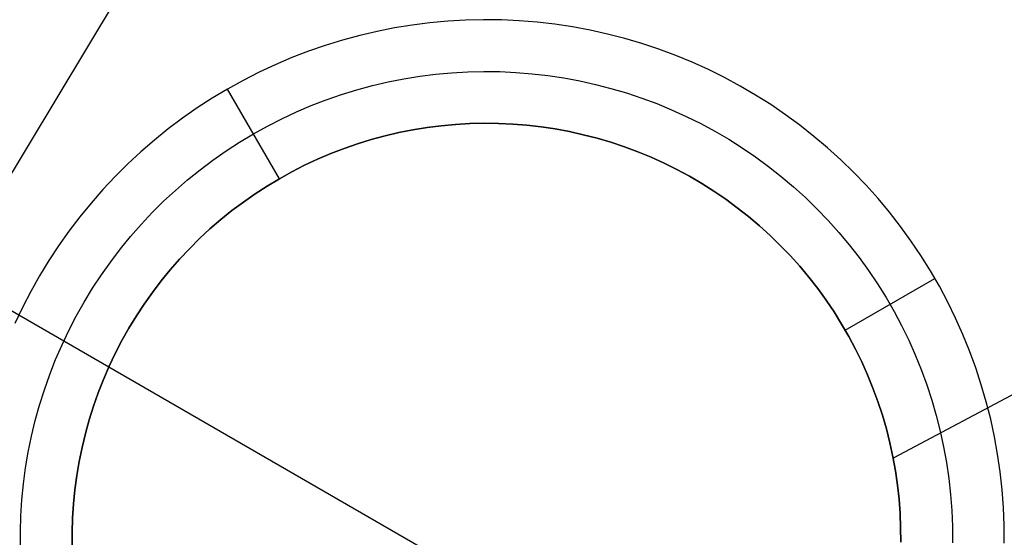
# Model space of a CAD drawing. Header units: millimetres. Extents: x 8926 to 10090, y -5004 to -3986.
# Tile 258 of 272: x 9458.3 to 9463.05, y -4273.4 to -4270.9. Entities that reach past the tile are written whole.
import ezdxf

# ---------------------------------------------------------------- set-up
doc = ezdxf.new("R2010")
doc.units = ezdxf.units.MM
doc.layers.add('1', color=7, linetype='Continuous')
doc.layers.add('BLANCO METALICO', color=7, linetype='Continuous', true_color=0xededed)

msp = doc.modelspace()

# ---------------------------------------------------------------- linework, layer by layer
at = {"layer": '1', "color": 29, "true_color": 0x4d342b}
for p, q in [((9464.6898, -4260.9452, 59.5679), (9447.0345, -4290.3174, 59.5679)), ((9457.9654, -4272.1322, 59.5679), (9465.9293, -4276.7302, 59.5679))]:
    msp.add_line(p, q, dxfattribs=at)
at = {"layer": 'BLANCO METALICO'}
for p, q in [((9460.1115, -4270.9376, 226.5324), (9460.0268, -4270.9544, 226.5324)), ((9460.1967, -4270.9238, 226.5324), (9460.1115, -4270.9376, 226.5324)), ((9460.2823, -4270.9129, 226.5324), (9460.1967, -4270.9238, 226.5324)), ((9460.3682, -4270.9049, 226.5324), (9460.2823, -4270.9129, 226.5324)), ((9460.4544, -4270.9, 226.5324), (9460.3682, -4270.9049, 226.5324)), ((9460.5406, -4270.898, 226.5324), (9460.4544, -4270.9, 226.5324)), ((9460.6269, -4270.899, 226.5324), (9460.5406, -4270.898, 226.5324)), ((9460.7132, -4270.903, 226.5324), (9460.6269, -4270.899, 226.5324)), ((9460.7992, -4270.9099, 226.5324), (9460.7132, -4270.903, 226.5324)), ((9460.8849, -4270.9198, 226.5324), (9460.7992, -4270.9099, 226.5324)), ((9460.9702, -4270.9327, 226.5324), (9460.8849, -4270.9198, 226.5324)), ((9461.0551, -4270.9485, 226.5324), (9460.9702, -4270.9327, 226.5324)), ((9459.9428, -4270.9741, 226.5324), (9459.8595, -4270.9967, 226.5324)), ((9460.0268, -4270.9544, 226.5324), (9459.9428, -4270.9741, 226.5324)), ((9461.1393, -4270.9672, 226.5324), (9461.0551, -4270.9485, 226.5324)), ((9461.2229, -4270.9888, 226.5324), (9461.1393, -4270.9672, 226.5324)), ((9459.777, -4271.0221, 226.5324), (9459.6955, -4271.0504, 226.5324)), ((9459.8595, -4270.9967, 226.5324), (9459.777, -4271.0221, 226.5324)), ((9461.3056, -4271.0133, 226.5324), (9461.2229, -4270.9888, 226.5324)), ((9461.3875, -4271.0406, 226.5324), (9461.3056, -4271.0133, 226.5324)), ((9459.615, -4271.0814, 226.5324), (9459.5356, -4271.1153, 226.5324)), ((9459.6955, -4271.0504, 226.5324), (9459.615, -4271.0814, 226.5324)), ((9461.4684, -4271.0708, 226.5324), (9461.3875, -4271.0406, 226.5324)), ((9461.5482, -4271.1037, 226.5324), (9461.4684, -4271.0708, 226.5324)), ((9459.5356, -4271.1153, 226.5324), (9459.4574, -4271.1518, 226.5324)), ((9461.6268, -4271.1393, 226.5324), (9461.5482, -4271.1037, 226.5324)), ((9459.4574, -4271.1518, 226.5324), (9459.3805, -4271.191, 226.5324)), ((9460.1558, -4271.1837, 226.7824), (9460.2325, -4271.1712, 226.7824)), ((9460.2325, -4271.1712, 226.7824), (9460.3095, -4271.1614, 226.7824)), ((9460.3095, -4271.1614, 226.7824), (9460.3869, -4271.1542, 226.7824)), ((9460.3869, -4271.1542, 226.7824), (9460.4644, -4271.1498, 226.7824)), ((9460.4644, -4271.1498, 226.7824), (9460.5421, -4271.148, 226.7824)), ((9460.5421, -4271.148, 226.7824), (9460.6197, -4271.1489, 226.7824)), ((9460.6197, -4271.1489, 226.7824), (9460.6973, -4271.1525, 226.7824)), ((9460.6973, -4271.1525, 226.7824), (9460.7748, -4271.1587, 226.7824)), ((9460.7748, -4271.1587, 226.7824), (9460.8519, -4271.1676, 226.7824)), ((9460.8519, -4271.1676, 226.7824), (9460.9287, -4271.1792, 226.7824)), ((9461.7041, -4271.1777, 226.5324), (9461.6268, -4271.1393, 226.5324)), ((9459.3805, -4271.191, 226.5324), (9459.305, -4271.2329, 226.5324)), ((9459.929, -4271.2368, 226.7824), (9460.004, -4271.2165, 226.7824)), ((9460.004, -4271.2165, 226.7824), (9460.0796, -4271.1987, 226.7824)), ((9460.0796, -4271.1987, 226.7824), (9460.1558, -4271.1837, 226.7824)), ((9460.9287, -4271.1792, 226.7824), (9461.0051, -4271.1934, 226.7824)), ((9461.0051, -4271.1934, 226.7824), (9461.0809, -4271.2103, 226.7824)), ((9461.0809, -4271.2103, 226.7824), (9461.1561, -4271.2297, 226.7824)), ((9461.78, -4271.2186, 226.5324), (9461.7041, -4271.1777, 226.5324)), ((9461.8545, -4271.2622, 226.5324), (9461.78, -4271.2186, 226.5324)), ((9459.305, -4271.2329, 226.5324), (9459.231, -4271.2773, 226.5324)), ((9459.555, -4271.6659, 227.0324), (9459.305, -4271.2329, 226.5324)), ((9459.7814, -4271.2851, 226.7824), (9459.8548, -4271.2597, 226.7824)), ((9459.8548, -4271.2597, 226.7824), (9459.929, -4271.2368, 226.7824)), ((9461.1561, -4271.2297, 226.7824), (9461.2306, -4271.2518, 226.7824)), ((9461.2306, -4271.2518, 226.7824), (9461.3043, -4271.2764, 226.7824)), ((9461.9275, -4271.3084, 226.5324), (9461.8545, -4271.2622, 226.5324)), ((9459.231, -4271.2773, 226.5324), (9459.1586, -4271.3243, 226.5324)), ((9459.6375, -4271.3435, 226.7824), (9459.709, -4271.3131, 226.7824)), ((9459.709, -4271.3131, 226.7824), (9459.7814, -4271.2851, 226.7824)), ((9461.3043, -4271.2764, 226.7824), (9461.377, -4271.3035, 226.7824)), ((9461.377, -4271.3035, 226.7824), (9461.4488, -4271.3331, 226.7824)), ((9461.9988, -4271.357, 226.5324), (9461.9275, -4271.3084, 226.5324)), ((9459.1586, -4271.3243, 226.5324), (9459.0879, -4271.3737, 226.5324)), ((9459.5671, -4271.3764, 226.7824), (9459.6375, -4271.3435, 226.7824)), ((9461.4488, -4271.3331, 226.7824), (9461.5196, -4271.3652, 226.7824)), ((9461.5196, -4271.3652, 226.7824), (9461.5892, -4271.3997, 226.7824)), ((9462.0684, -4271.408, 226.5324), (9461.9988, -4271.357, 226.5324)), ((9459.0879, -4271.3737, 226.5324), (9459.0189, -4271.4256, 226.5324)), ((9459.43, -4271.4494, 226.7824), (9459.498, -4271.4117, 226.7824)), ((9459.498, -4271.4117, 226.7824), (9459.5671, -4271.3764, 226.7824)), ((9460.3368, -4271.4099, 227.0324), (9460.2683, -4271.4186, 227.0324)), ((9460.2683, -4271.4186, 239.5324), (9460.3368, -4271.4099, 239.5324)), ((9460.3368, -4271.4099, 235.1291), (9460.2683, -4271.4186, 235.1291)), ((9460.4056, -4271.4035, 227.0324), (9460.3368, -4271.4099, 227.0324)), ((9460.3368, -4271.4099, 239.5324), (9460.4056, -4271.4035, 239.5324)), ((9460.4056, -4271.4035, 235.1291), (9460.3368, -4271.4099, 235.1291)), ((9460.4745, -4271.3996, 227.0324), (9460.4056, -4271.4035, 227.0324)), ((9460.4056, -4271.4035, 239.5324), (9460.4745, -4271.3996, 239.5324)), ((9460.4745, -4271.3996, 235.1291), (9460.4056, -4271.4035, 235.1291)), ((9460.5435, -4271.398, 227.0324), (9460.4745, -4271.3996, 227.0324)), ((9460.4745, -4271.3996, 239.5324), (9460.5435, -4271.398, 239.5324)), ((9460.5435, -4271.398, 235.1291), (9460.4745, -4271.3996, 235.1291)), ((9460.6126, -4271.3988, 227.0324), (9460.5435, -4271.398, 227.0324)), ((9460.5435, -4271.398, 239.5324), (9460.6126, -4271.3988, 239.5324)), ((9460.6126, -4271.3988, 235.1291), (9460.5435, -4271.398, 235.1291)), ((9460.6815, -4271.402, 227.0324), (9460.6126, -4271.3988, 227.0324)), ((9460.6126, -4271.3988, 239.5324), (9460.6815, -4271.402, 239.5324)), ((9460.6815, -4271.402, 235.1291), (9460.6126, -4271.3988, 235.1291)), ((9460.7503, -4271.4075, 227.0324), (9460.6815, -4271.402, 227.0324)), ((9460.6815, -4271.402, 239.5324), (9460.7503, -4271.4075, 239.5324)), ((9460.7503, -4271.4075, 235.1291), (9460.6815, -4271.402, 235.1291)), ((9460.8189, -4271.4154, 227.0324), (9460.7503, -4271.4075, 227.0324)), ((9460.7503, -4271.4075, 239.5324), (9460.8189, -4271.4154, 239.5324)), ((9460.8189, -4271.4154, 235.1291), (9460.7503, -4271.4075, 235.1291)), ((9461.5892, -4271.3997, 226.7824), (9461.6575, -4271.4366, 226.7824)), ((9462.1361, -4271.4614, 226.5324), (9462.0684, -4271.408, 226.5324)), ((9459.0189, -4271.4256, 226.5324), (9458.9517, -4271.4798, 226.5324)), ((9459.3634, -4271.4894, 226.7824), (9459.43, -4271.4494, 226.7824)), ((9460.0652, -4271.4589, 227.0324), (9459.9986, -4271.4769, 227.0324)), ((9459.9986, -4271.4769, 239.5324), (9460.0652, -4271.4589, 239.5324)), ((9460.0652, -4271.4589, 235.1291), (9459.9986, -4271.4769, 235.1291)), ((9460.1325, -4271.4431, 227.0324), (9460.0652, -4271.4589, 227.0324)), ((9460.0652, -4271.4589, 239.5324), (9460.1325, -4271.4431, 239.5324)), ((9460.1325, -4271.4431, 235.1291), (9460.0652, -4271.4589, 235.1291)), ((9460.2002, -4271.4297, 227.0324), (9460.1325, -4271.4431, 227.0324)), ((9460.1325, -4271.4431, 239.5324), (9460.2002, -4271.4297, 239.5324)), ((9460.2002, -4271.4297, 235.1291), (9460.1325, -4271.4431, 235.1291)), ((9460.2683, -4271.4186, 227.0324), (9460.2002, -4271.4297, 227.0324)), ((9460.2002, -4271.4297, 239.5324), (9460.2683, -4271.4186, 239.5324)), ((9460.2683, -4271.4186, 235.1291), (9460.2002, -4271.4297, 235.1291)), ((9460.8872, -4271.4257, 227.0324), (9460.8189, -4271.4154, 227.0324)), ((9460.8189, -4271.4154, 239.5324), (9460.8872, -4271.4257, 239.5324)), ((9460.8872, -4271.4257, 235.1291), (9460.8189, -4271.4154, 235.1291)), ((9460.9551, -4271.4384, 227.0324), (9460.8872, -4271.4257, 227.0324)), ((9460.8872, -4271.4257, 239.5324), (9460.9551, -4271.4384, 239.5324)), ((9460.9551, -4271.4384, 235.1291), (9460.8872, -4271.4257, 235.1291)), ((9461.0225, -4271.4533, 227.0324), (9460.9551, -4271.4384, 227.0324)), ((9460.9551, -4271.4384, 239.5324), (9461.0225, -4271.4533, 239.5324)), ((9461.0225, -4271.4533, 235.1291), (9460.9551, -4271.4384, 235.1291)), ((9461.0893, -4271.4706, 227.0324), (9461.0225, -4271.4533, 227.0324)), ((9461.0225, -4271.4533, 239.5324), (9461.0893, -4271.4706, 239.5324)), ((9461.0893, -4271.4706, 235.1291), (9461.0225, -4271.4533, 235.1291)), ((9461.6575, -4271.4366, 226.7824), (9461.7246, -4271.4758, 226.7824)), ((9462.202, -4271.5172, 226.5324), (9462.1361, -4271.4614, 226.5324)), ((9458.9517, -4271.4798, 226.5324), (9458.8865, -4271.5362, 226.5324)), ((9459.2983, -4271.5317, 226.7824), (9459.3634, -4271.4894, 226.7824)), ((9459.9326, -4271.4973, 227.0324), (9459.8674, -4271.5199, 227.0324)), ((9459.8674, -4271.5199, 239.5324), (9459.9326, -4271.4973, 239.5324)), ((9459.9326, -4271.4973, 235.1291), (9459.8674, -4271.5199, 235.1291)), ((9459.9986, -4271.4769, 227.0324), (9459.9326, -4271.4973, 227.0324)), ((9459.9326, -4271.4973, 239.5324), (9459.9986, -4271.4769, 239.5324)), ((9459.9986, -4271.4769, 235.1291), (9459.9326, -4271.4973, 235.1291)), ((9461.1555, -4271.4902, 227.0324), (9461.0893, -4271.4706, 227.0324)), ((9461.0893, -4271.4706, 239.5324), (9461.1555, -4271.4902, 239.5324)), ((9461.1555, -4271.4902, 235.1291), (9461.0893, -4271.4706, 235.1291)), ((9461.221, -4271.5121, 227.0324), (9461.1555, -4271.4902, 227.0324)), ((9461.1555, -4271.4902, 239.5324), (9461.221, -4271.5121, 239.5324)), ((9461.221, -4271.5121, 235.1291), (9461.1555, -4271.4902, 235.1291)), ((9461.7246, -4271.4758, 226.7824), (9461.7902, -4271.5173, 226.7824)), ((9458.8865, -4271.5362, 226.5324), (9458.8232, -4271.5949, 226.5324)), ((9459.2346, -4271.5761, 226.7824), (9459.2983, -4271.5317, 226.7824)), ((9459.803, -4271.5447, 227.0324), (9459.7395, -4271.5718, 227.0324)), ((9459.7395, -4271.5718, 239.5324), (9459.803, -4271.5447, 239.5324)), ((9459.803, -4271.5447, 235.1291), (9459.7395, -4271.5718, 235.1291)), ((9459.8674, -4271.5199, 227.0324), (9459.803, -4271.5447, 227.0324)), ((9459.803, -4271.5447, 239.5324), (9459.8674, -4271.5199, 239.5324)), ((9459.8674, -4271.5199, 235.1291), (9459.803, -4271.5447, 235.1291)), ((9461.2857, -4271.5362, 227.0324), (9461.221, -4271.5121, 227.0324)), ((9461.221, -4271.5121, 239.5324), (9461.2857, -4271.5362, 239.5324)), ((9461.2857, -4271.5362, 235.1291), (9461.221, -4271.5121, 235.1291)), ((9461.3495, -4271.5625, 227.0324), (9461.2857, -4271.5362, 227.0324)), ((9461.2857, -4271.5362, 239.5324), (9461.3495, -4271.5625, 239.5324)), ((9461.3495, -4271.5625, 235.1291), (9461.2857, -4271.5362, 235.1291)), ((9461.7902, -4271.5173, 226.7824), (9461.8544, -4271.5611, 226.7824)), ((9462.266, -4271.5751, 226.5324), (9462.202, -4271.5172, 226.5324)), ((9458.8232, -4271.5949, 226.5324), (9458.762, -4271.6558, 226.5324)), ((9459.1725, -4271.6228, 226.7824), (9459.2346, -4271.5761, 226.7824)), ((9459.6769, -4271.601, 227.0324), (9459.6154, -4271.6324, 227.0324)), ((9459.6154, -4271.6324, 239.5324), (9459.6769, -4271.601, 239.5324)), ((9459.6769, -4271.601, 235.1291), (9459.6154, -4271.6324, 235.1291)), ((9459.7395, -4271.5718, 227.0324), (9459.6769, -4271.601, 227.0324)), ((9459.6769, -4271.601, 239.5324), (9459.7395, -4271.5718, 239.5324)), ((9459.7395, -4271.5718, 235.1291), (9459.6769, -4271.601, 235.1291)), ((9461.4124, -4271.5911, 227.0324), (9461.3495, -4271.5625, 227.0324)), ((9461.3495, -4271.5625, 239.5324), (9461.4124, -4271.5911, 239.5324)), ((9461.4124, -4271.5911, 235.1291), (9461.3495, -4271.5625, 235.1291)), ((9461.4743, -4271.6217, 227.0324), (9461.4124, -4271.5911, 227.0324)), ((9461.4124, -4271.5911, 239.5324), (9461.4743, -4271.6217, 239.5324)), ((9461.4743, -4271.6217, 235.1291), (9461.4124, -4271.5911, 235.1291)), ((9461.8544, -4271.5611, 226.7824), (9461.917, -4271.607, 226.7824)), ((9462.3279, -4271.6353, 226.5324), (9462.266, -4271.5751, 226.5324)), ((9459.1121, -4271.6716, 226.7824), (9459.1725, -4271.6228, 226.7824)), ((9459.6154, -4271.6324, 227.0324), (9459.555, -4271.6659, 227.0324)), ((9459.555, -4271.6659, 239.5324), (9459.6154, -4271.6324, 239.5324)), ((9459.6154, -4271.6324, 235.1291), (9459.555, -4271.6659, 235.1291)), ((9461.535, -4271.6545, 227.0324), (9461.4743, -4271.6217, 227.0324)), ((9461.4743, -4271.6217, 239.5324), (9461.535, -4271.6545, 239.5324)), ((9461.535, -4271.6545, 235.1291), (9461.4743, -4271.6217, 235.1291)), ((9461.917, -4271.607, 226.7824), (9461.978, -4271.6551, 226.7824)), ((9462.3877, -4271.6975, 226.5324), (9462.3279, -4271.6353, 226.5324)), ((9458.762, -4271.6558, 226.5324), (9458.703, -4271.7187, 226.5324)), ((9459.0533, -4271.7224, 226.7824), (9459.1121, -4271.6716, 226.7824)), ((9459.4958, -4271.7015, 227.0324), (9459.555, -4271.6659, 227.0324)), ((9459.555, -4271.6659, 239.5324), (9459.4958, -4271.7015, 239.5324)), ((9459.555, -4271.6659, 235.1291), (9459.4958, -4271.7015, 235.1291)), ((9459.555, -4271.6659, 227.0324), (9459.555, -4271.6659, 239.5324)), ((9461.5946, -4271.6894, 227.0324), (9461.535, -4271.6545, 227.0324)), ((9461.535, -4271.6545, 239.5324), (9461.5946, -4271.6894, 239.5324)), ((9461.5946, -4271.6894, 235.1291), (9461.535, -4271.6545, 235.1291)), ((9461.653, -4271.7263, 227.0324), (9461.5946, -4271.6894, 227.0324)), ((9461.5946, -4271.6894, 239.5324), (9461.653, -4271.7263, 239.5324)), ((9461.653, -4271.7263, 235.1291), (9461.5946, -4271.6894, 235.1291)), ((9461.978, -4271.6551, 226.7824), (9462.0373, -4271.7052, 226.7824)), ((9462.4453, -4271.7618, 226.5324), (9462.3877, -4271.6975, 226.5324)), ((9458.703, -4271.7187, 226.5324), (9458.6461, -4271.7837, 226.5324)), ((9458.9964, -4271.7752, 226.7824), (9459.0533, -4271.7224, 226.7824)), ((9459.3813, -4271.7786, 227.0324), (9459.4379, -4271.739, 227.0324)), ((9459.4379, -4271.739, 239.5324), (9459.3813, -4271.7786, 239.5324)), ((9459.4379, -4271.739, 235.1291), (9459.3813, -4271.7786, 235.1291)), ((9459.4379, -4271.739, 227.0324), (9459.4958, -4271.7015, 227.0324)), ((9459.4958, -4271.7015, 239.5324), (9459.4379, -4271.739, 239.5324)), ((9459.4958, -4271.7015, 235.1291), (9459.4379, -4271.739, 235.1291)), ((9461.71, -4271.7652, 227.0324), (9461.653, -4271.7263, 227.0324)), ((9461.653, -4271.7263, 239.5324), (9461.71, -4271.7652, 239.5324)), ((9461.71, -4271.7652, 235.1291), (9461.653, -4271.7263, 235.1291)), ((9462.0373, -4271.7052, 226.7824), (9462.0949, -4271.7574, 226.7824)), ((9458.6461, -4271.7837, 226.5324), (9458.5915, -4271.8505, 226.5324)), ((9458.9413, -4271.83, 226.7824), (9458.9964, -4271.7752, 226.7824)), ((9459.3261, -4271.82, 227.0324), (9459.3813, -4271.7786, 227.0324)), ((9459.3813, -4271.7786, 239.5324), (9459.3261, -4271.82, 239.5324)), ((9459.3813, -4271.7786, 235.1291), (9459.3261, -4271.82, 235.1291)), ((9461.7657, -4271.806, 227.0324), (9461.71, -4271.7652, 227.0324)), ((9461.71, -4271.7652, 239.5324), (9461.7657, -4271.806, 239.5324)), ((9461.7657, -4271.806, 235.1291), (9461.71, -4271.7652, 235.1291)), ((9462.0949, -4271.7574, 226.7824), (9462.1506, -4271.8115, 226.7824)), ((9462.5006, -4271.828, 226.5324), (9462.4453, -4271.7618, 226.5324)), ((9458.8882, -4271.8866, 226.7824), (9458.9413, -4271.83, 226.7824)), ((9459.2724, -4271.8634, 227.0324), (9459.3261, -4271.82, 227.0324)), ((9459.3261, -4271.82, 239.5324), (9459.2724, -4271.8634, 239.5324)), ((9459.3261, -4271.82, 235.1291), (9459.2724, -4271.8634, 235.1291)), ((9461.8199, -4271.8487, 227.0324), (9461.7657, -4271.806, 227.0324)), ((9461.7657, -4271.806, 239.5324), (9461.8199, -4271.8487, 239.5324)), ((9461.8199, -4271.8487, 235.1291), (9461.7657, -4271.806, 235.1291)), ((9462.1506, -4271.8115, 226.7824), (9462.2044, -4271.8676, 226.7824)), ((9462.5536, -4271.8961, 226.5324), (9462.5006, -4271.828, 226.5324)), ((9458.5915, -4271.8505, 226.5324), (9458.5393, -4271.9192, 226.5324)), ((9458.837, -4271.9451, 226.7824), (9458.8882, -4271.8866, 226.7824)), ((9459.2202, -4271.9086, 227.0324), (9459.2724, -4271.8634, 227.0324)), ((9459.2724, -4271.8634, 239.5324), (9459.2202, -4271.9086, 239.5324)), ((9459.2724, -4271.8634, 235.1291), (9459.2202, -4271.9086, 235.1291)), ((9461.8726, -4271.8933, 227.0324), (9461.8199, -4271.8487, 227.0324)), ((9461.8199, -4271.8487, 239.5324), (9461.8726, -4271.8933, 239.5324)), ((9461.8726, -4271.8933, 235.1291), (9461.8199, -4271.8487, 235.1291)), ((9462.2044, -4271.8676, 226.7824), (9462.2562, -4271.9254, 226.7824)), ((9458.5393, -4271.9192, 226.5324), (9458.4894, -4271.9897, 226.5324)), ((9459.1696, -4271.9555, 227.0324), (9459.2202, -4271.9086, 227.0324)), ((9459.2202, -4271.9086, 239.5324), (9459.1696, -4271.9555, 239.5324)), ((9459.2202, -4271.9086, 235.1291), (9459.1696, -4271.9555, 235.1291)), ((9461.9238, -4271.9397, 227.0324), (9461.8726, -4271.8933, 227.0324)), ((9461.8726, -4271.8933, 239.5324), (9461.9238, -4271.9397, 239.5324)), ((9461.9238, -4271.9397, 235.1291), (9461.8726, -4271.8933, 235.1291)), ((9462.2562, -4271.9254, 226.7824), (9462.306, -4271.985, 226.7824)), ((9462.6043, -4271.966, 226.5324), (9462.5536, -4271.8961, 226.5324)), ((9458.7879, -4272.0052, 226.7824), (9458.837, -4271.9451, 226.7824)), ((9459.1206, -4272.0042, 227.0324), (9459.1696, -4271.9555, 227.0324)), ((9459.1696, -4271.9555, 239.5324), (9459.1206, -4272.0042, 239.5324)), ((9459.1696, -4271.9555, 235.1291), (9459.1206, -4272.0042, 235.1291)), ((9461.9733, -4271.9878, 227.0324), (9461.9238, -4271.9397, 227.0324)), ((9461.9238, -4271.9397, 239.5324), (9461.9733, -4271.9878, 239.5324)), ((9461.9733, -4271.9878, 235.1291), (9461.9238, -4271.9397, 235.1291)), ((9462.6525, -4272.0376, 226.5324), (9462.6043, -4271.966, 226.5324)), ((9458.4894, -4271.9897, 226.5324), (9458.4421, -4272.0618, 226.5324)), ((9458.7408, -4272.0671, 226.7824), (9458.7879, -4272.0052, 226.7824)), ((9459.0734, -4272.0546, 227.0324), (9459.1206, -4272.0042, 227.0324)), ((9459.1206, -4272.0042, 239.5324), (9459.0734, -4272.0546, 239.5324)), ((9459.1206, -4272.0042, 235.1291), (9459.0734, -4272.0546, 235.1291)), ((9462.0211, -4272.0376, 227.0324), (9461.9733, -4271.9878, 227.0324)), ((9461.9733, -4271.9878, 239.5324), (9462.0211, -4272.0376, 239.5324)), ((9462.0211, -4272.0376, 235.1291), (9461.9733, -4271.9878, 235.1291)), ((9462.306, -4271.985, 226.7824), (9462.3538, -4272.0463, 226.7824)), ((9458.4421, -4272.0618, 226.5324), (9458.3972, -4272.1355, 226.5324)), ((9458.696, -4272.1305, 226.7824), (9458.7408, -4272.0671, 226.7824)), ((9459.0279, -4272.1065, 227.0324), (9459.0734, -4272.0546, 227.0324)), ((9459.0734, -4272.0546, 239.5324), (9459.0279, -4272.1065, 239.5324)), ((9459.0734, -4272.0546, 235.1291), (9459.0279, -4272.1065, 235.1291)), ((9462.0672, -4272.089, 227.0324), (9462.0211, -4272.0376, 227.0324)), ((9462.0211, -4272.0376, 239.5324), (9462.0672, -4272.089, 239.5324)), ((9462.0672, -4272.089, 235.1291), (9462.0211, -4272.0376, 235.1291)), ((9462.3538, -4272.0463, 226.7824), (9462.3994, -4272.1092, 226.7824)), ((9464.3204, -4272.0546, 239.5324), (9462.5217, -4273.0142, 239.5324)), ((9462.6982, -4272.1108, 226.5324), (9462.6525, -4272.0376, 226.5324)), ((9458.9842, -4272.16, 227.0324), (9459.0279, -4272.1065, 227.0324)), ((9459.0279, -4272.1065, 239.5324), (9458.9842, -4272.16, 239.5324)), ((9459.0279, -4272.1065, 235.1291), (9458.9842, -4272.16, 235.1291)), ((9462.1115, -4272.142, 227.0324), (9462.0672, -4272.089, 227.0324)), ((9462.0672, -4272.089, 239.5324), (9462.1115, -4272.142, 239.5324)), ((9462.1115, -4272.142, 235.1291), (9462.0672, -4272.089, 235.1291)), ((9462.3994, -4272.1092, 226.7824), (9462.4427, -4272.1736, 226.7824)), ((9462.7413, -4272.1855, 226.5324), (9462.6982, -4272.1108, 226.5324)), ((9458.3972, -4272.1355, 226.5324), (9458.3549, -4272.2107, 226.5324)), ((9458.6534, -4272.1954, 226.7824), (9458.696, -4272.1305, 226.7824)), ((9458.9424, -4272.2149, 227.0324), (9458.9842, -4272.16, 227.0324)), ((9458.9842, -4272.16, 239.5324), (9458.9424, -4272.2149, 239.5324)), ((9458.9842, -4272.16, 235.1291), (9458.9424, -4272.2149, 235.1291)), ((9462.1539, -4272.1965, 227.0324), (9462.1115, -4272.142, 227.0324)), ((9462.1115, -4272.142, 239.5324), (9462.1539, -4272.1965, 239.5324)), ((9462.1539, -4272.1965, 235.1291), (9462.1115, -4272.142, 235.1291)), ((9462.2871, -4272.398, 227.0324), (9462.7201, -4272.148, 226.5324)), ((9462.4427, -4272.1736, 226.7824), (9462.4839, -4272.2395, 226.7824)), ((9458.3549, -4272.2107, 226.5324), (9458.3152, -4272.2874, 226.5324)), ((9458.613, -4272.2618, 226.7824), (9458.6534, -4272.1954, 226.7824)), ((9458.9026, -4272.2713, 227.0324), (9458.9424, -4272.2149, 227.0324)), ((9458.9424, -4272.2149, 239.5324), (9458.9026, -4272.2713, 239.5324)), ((9458.9424, -4272.2149, 235.1291), (9458.9026, -4272.2713, 235.1291)), ((9462.1944, -4272.2524, 227.0324), (9462.1539, -4272.1965, 227.0324)), ((9462.1539, -4272.1965, 239.5324), (9462.1944, -4272.2524, 239.5324)), ((9462.1944, -4272.2524, 235.1291), (9462.1539, -4272.1965, 235.1291)), ((9462.7819, -4272.2617, 226.5324), (9462.7413, -4272.1855, 226.5324)), ((9458.5749, -4272.3295, 226.7824), (9458.613, -4272.2618, 226.7824)), ((9462.233, -4272.3096, 227.0324), (9462.1944, -4272.2524, 227.0324)), ((9462.1944, -4272.2524, 239.5324), (9462.233, -4272.3096, 239.5324)), ((9462.233, -4272.3096, 235.1291), (9462.1944, -4272.2524, 235.1291)), ((9462.4839, -4272.2395, 226.7824), (9462.5227, -4272.3068, 226.7824)), ((9462.8198, -4272.3392, 226.5324), (9462.7819, -4272.2617, 226.5324)), ((9458.3152, -4272.2874, 226.5324), (9458.2782, -4272.3654, 226.5324)), ((9458.8646, -4272.329, 227.0324), (9458.9026, -4272.2713, 227.0324)), ((9458.9026, -4272.2713, 239.5324), (9458.8646, -4272.329, 239.5324)), ((9458.9026, -4272.2713, 235.1291), (9458.8646, -4272.329, 235.1291)), ((9462.2696, -4272.3682, 227.0324), (9462.233, -4272.3096, 227.0324)), ((9462.233, -4272.3096, 239.5324), (9462.2696, -4272.3682, 239.5324)), ((9462.2696, -4272.3682, 235.1291), (9462.233, -4272.3096, 235.1291)), ((9462.5227, -4272.3068, 226.7824), (9462.5592, -4272.3753, 226.7824)), ((9458.5392, -4272.3985, 226.7824), (9458.5749, -4272.3295, 226.7824)), ((9458.8288, -4272.388, 227.0324), (9458.8646, -4272.329, 227.0324)), ((9458.8646, -4272.329, 239.5324), (9458.8288, -4272.388, 239.5324)), ((9458.8646, -4272.329, 235.1291), (9458.8288, -4272.388, 235.1291)), ((9462.855, -4272.418, 226.5324), (9462.8198, -4272.3392, 226.5324)), ((9458.5059, -4272.4686, 226.7824), (9458.5392, -4272.3985, 226.7824)), ((9458.7949, -4272.4482, 227.0324), (9458.8288, -4272.388, 227.0324)), ((9458.8288, -4272.388, 239.5324), (9458.7949, -4272.4482, 239.5324)), ((9458.8288, -4272.388, 235.1291), (9458.7949, -4272.4482, 235.1291)), ((9462.3041, -4272.428, 227.0324), (9462.2696, -4272.3682, 227.0324)), ((9462.2696, -4272.3682, 239.5324), (9462.3041, -4272.428, 239.5324)), ((9462.3041, -4272.428, 235.1291), (9462.2696, -4272.3682, 235.1291)), ((9462.2871, -4272.398, 227.0324), (9462.2871, -4272.398, 239.5324)), ((9462.5592, -4272.3753, 226.7824), (9462.5933, -4272.4451, 226.7824)), ((9458.7632, -4272.5095, 227.0324), (9458.7949, -4272.4482, 227.0324)), ((9458.7949, -4272.4482, 239.5324), (9458.7632, -4272.5095, 239.5324)), ((9458.7949, -4272.4482, 235.1291), (9458.7632, -4272.5095, 235.1291)), ((9462.3365, -4272.4889, 227.0324), (9462.3041, -4272.428, 227.0324)), ((9462.3041, -4272.428, 239.5324), (9462.3365, -4272.4889, 239.5324)), ((9462.3365, -4272.4889, 235.1291), (9462.3041, -4272.428, 235.1291)), ((9462.5933, -4272.4451, 226.7824), (9462.625, -4272.516, 226.7824)), ((9462.8874, -4272.498, 226.5324), (9462.855, -4272.418, 226.5324)), ((9458.4751, -4272.5399, 226.7824), (9458.5059, -4272.4686, 226.7824)), ((9462.3668, -4272.551, 227.0324), (9462.3365, -4272.4889, 227.0324)), ((9462.3365, -4272.4889, 239.5324), (9462.3668, -4272.551, 239.5324)), ((9462.3668, -4272.551, 235.1291), (9462.3365, -4272.4889, 235.1291)), ((9462.9171, -4272.579, 226.5324), (9462.8874, -4272.498, 226.5324)), ((9458.4467, -4272.6122, 226.7824), (9458.4751, -4272.5399, 226.7824)), ((9458.7336, -4272.5719, 227.0324), (9458.7632, -4272.5095, 227.0324)), ((9458.7632, -4272.5095, 239.5324), (9458.7336, -4272.5719, 239.5324)), ((9458.7632, -4272.5095, 235.1291), (9458.7336, -4272.5719, 235.1291)), ((9462.395, -4272.614, 227.0324), (9462.3668, -4272.551, 227.0324)), ((9462.3668, -4272.551, 239.5324), (9462.395, -4272.614, 239.5324)), ((9462.395, -4272.614, 235.1291), (9462.3668, -4272.551, 235.1291)), ((9462.625, -4272.516, 226.7824), (9462.6542, -4272.588, 226.7824)), ((9458.7062, -4272.6352, 227.0324), (9458.7336, -4272.5719, 227.0324)), ((9458.7336, -4272.5719, 239.5324), (9458.7062, -4272.6352, 239.5324)), ((9458.7336, -4272.5719, 235.1291), (9458.7062, -4272.6352, 235.1291)), ((9462.6542, -4272.588, 226.7824), (9462.6809, -4272.6609, 226.7824)), ((9462.944, -4272.6611, 226.5324), (9462.9171, -4272.579, 226.5324)), ((9458.4208, -4272.6855, 226.7824), (9458.4467, -4272.6122, 226.7824)), ((9458.6809, -4272.6995, 227.0324), (9458.7062, -4272.6352, 227.0324)), ((9458.7062, -4272.6352, 239.5324), (9458.6809, -4272.6995, 239.5324)), ((9458.7062, -4272.6352, 235.1291), (9458.6809, -4272.6995, 235.1291)), ((9462.4209, -4272.678, 227.0324), (9462.395, -4272.614, 227.0324)), ((9462.395, -4272.614, 239.5324), (9462.4209, -4272.678, 239.5324)), ((9462.4209, -4272.678, 235.1291), (9462.395, -4272.614, 235.1291)), ((9458.3975, -4272.7595, 226.7824), (9458.4208, -4272.6855, 226.7824)), ((9462.4447, -4272.7428, 227.0324), (9462.4209, -4272.678, 227.0324)), ((9462.4209, -4272.678, 239.5324), (9462.4447, -4272.7428, 239.5324)), ((9462.4447, -4272.7428, 235.1291), (9462.4209, -4272.678, 235.1291)), ((9462.6809, -4272.6609, 226.7824), (9462.7051, -4272.7348, 226.7824)), ((9462.968, -4272.744, 226.5324), (9462.944, -4272.6611, 226.5324)), ((9458.658, -4272.7646, 227.0324), (9458.6809, -4272.6995, 227.0324)), ((9458.6809, -4272.6995, 239.5324), (9458.658, -4272.7646, 239.5324)), ((9458.6809, -4272.6995, 235.1291), (9458.658, -4272.7646, 235.1291)), ((9462.4662, -4272.8084, 227.0324), (9462.4447, -4272.7428, 227.0324)), ((9462.4447, -4272.7428, 239.5324), (9462.4662, -4272.8084, 239.5324)), ((9462.4662, -4272.8084, 235.1291), (9462.4447, -4272.7428, 235.1291)), ((9462.7051, -4272.7348, 226.7824), (9462.7267, -4272.8094, 226.7824)), ((9462.9891, -4272.8276, 226.5324), (9462.968, -4272.744, 226.5324)), ((9458.3767, -4272.8344, 226.7824), (9458.3975, -4272.7595, 226.7824)), ((9458.6372, -4272.8305, 227.0324), (9458.658, -4272.7646, 227.0324)), ((9458.658, -4272.7646, 239.5324), (9458.6372, -4272.8305, 239.5324)), ((9458.658, -4272.7646, 235.1291), (9458.6372, -4272.8305, 235.1291)), ((9458.3586, -4272.9099, 226.7824), (9458.3767, -4272.8344, 226.7824)), ((9458.6188, -4272.897, 227.0324), (9458.6372, -4272.8305, 227.0324)), ((9458.6372, -4272.8305, 239.5324), (9458.6188, -4272.897, 239.5324)), ((9458.6372, -4272.8305, 235.1291), (9458.6188, -4272.897, 235.1291)), ((9462.4854, -4272.8748, 227.0324), (9462.4662, -4272.8084, 227.0324)), ((9462.4662, -4272.8084, 239.5324), (9462.4854, -4272.8748, 239.5324)), ((9462.4854, -4272.8748, 235.1291), (9462.4662, -4272.8084, 235.1291)), ((9462.7267, -4272.8094, 226.7824), (9462.7457, -4272.8847, 226.7824)), ((9463.0073, -4272.912, 226.5324), (9462.9891, -4272.8276, 226.5324)), ((9462.5023, -4272.9417, 227.0324), (9462.4854, -4272.8748, 227.0324)), ((9462.4854, -4272.8748, 239.5324), (9462.5023, -4272.9417, 239.5324)), ((9462.5023, -4272.9417, 235.1291), (9462.4854, -4272.8748, 235.1291)), ((9462.7457, -4272.8847, 226.7824), (9462.7621, -4272.9606, 226.7824)), ((9458.3431, -4272.986, 226.7824), (9458.3586, -4272.9099, 226.7824)), ((9458.6026, -4272.9641, 227.0324), (9458.6188, -4272.897, 227.0324)), ((9458.6188, -4272.897, 239.5324), (9458.6026, -4272.9641, 239.5324)), ((9458.6188, -4272.897, 235.1291), (9458.6026, -4272.9641, 235.1291)), ((9463.0227, -4272.9969, 226.5324), (9463.0073, -4272.912, 226.5324)), ((9458.5888, -4273.0318, 227.0324), (9458.6026, -4272.9641, 227.0324)), ((9458.6026, -4272.9641, 239.5324), (9458.5888, -4273.0318, 239.5324)), ((9458.6026, -4272.9641, 235.1291), (9458.5888, -4273.0318, 235.1291)), ((9462.5169, -4273.0092, 227.0324), (9462.5023, -4272.9417, 227.0324)), ((9462.5023, -4272.9417, 239.5324), (9462.5169, -4273.0092, 239.5324)), ((9462.5169, -4273.0092, 235.1291), (9462.5023, -4272.9417, 235.1291)), ((9462.7621, -4272.9606, 226.7824), (9462.7759, -4273.037, 226.7824)), ((9458.3302, -4273.0626, 226.7824), (9458.3431, -4272.986, 226.7824)), ((9462.5291, -4273.0771, 227.0324), (9462.5169, -4273.0092, 227.0324)), ((9462.5169, -4273.0092, 239.5324), (9462.5291, -4273.0771, 239.5324)), ((9462.5291, -4273.0771, 235.1291), (9462.5169, -4273.0092, 235.1291)), ((9463.035, -4273.0823, 226.5324), (9463.0227, -4272.9969, 226.5324)), ((9458.3199, -4273.1396, 226.7824), (9458.3302, -4273.0626, 226.7824)), ((9458.5774, -4273.0999, 227.0324), (9458.5888, -4273.0318, 227.0324)), ((9458.5888, -4273.0318, 239.5324), (9458.5774, -4273.0999, 239.5324)), ((9458.5888, -4273.0318, 235.1291), (9458.5774, -4273.0999, 235.1291)), ((9462.539, -4273.1455, 227.0324), (9462.5291, -4273.0771, 227.0324)), ((9462.5291, -4273.0771, 239.5324), (9462.539, -4273.1455, 239.5324)), ((9462.539, -4273.1455, 235.1291), (9462.5291, -4273.0771, 235.1291)), ((9462.7759, -4273.037, 226.7824), (9462.787, -4273.1139, 226.7824)), ((9458.5683, -4273.1683, 227.0324), (9458.5774, -4273.0999, 227.0324)), ((9458.5774, -4273.0999, 239.5324), (9458.5683, -4273.1683, 239.5324)), ((9458.5774, -4273.0999, 235.1291), (9458.5683, -4273.1683, 235.1291)), ((9462.787, -4273.1139, 226.7824), (9462.7955, -4273.1911, 226.7824)), ((9463.0444, -4273.1681, 226.5324), (9463.035, -4273.0823, 226.5324)), ((9458.3123, -4273.2169, 226.7824), (9458.3199, -4273.1396, 226.7824)), ((9458.5615, -4273.237, 227.0324), (9458.5683, -4273.1683, 227.0324)), ((9458.5683, -4273.1683, 239.5324), (9458.5615, -4273.237, 239.5324)), ((9458.5683, -4273.1683, 235.1291), (9458.5615, -4273.237, 235.1291)), ((9462.5466, -4273.2141, 227.0324), (9462.539, -4273.1455, 227.0324)), ((9462.539, -4273.1455, 239.5324), (9462.5466, -4273.2141, 239.5324)), ((9462.5466, -4273.2141, 235.1291), (9462.539, -4273.1455, 235.1291)), ((9463.0509, -4273.2542, 226.5324), (9463.0444, -4273.1681, 226.5324)), ((9458.3074, -4273.2944, 226.7824), (9458.3123, -4273.2169, 226.7824)), ((9462.5517, -4273.2829, 227.0324), (9462.5466, -4273.2141, 227.0324)), ((9462.5466, -4273.2141, 239.5324), (9462.5517, -4273.2829, 239.5324)), ((9462.5517, -4273.2829, 235.1291), (9462.5466, -4273.2141, 235.1291)), ((9462.7955, -4273.1911, 226.7824), (9462.8013, -4273.2686, 226.7824)), ((9458.5571, -4273.3059, 227.0324), (9458.5615, -4273.237, 227.0324)), ((9458.5615, -4273.237, 239.5324), (9458.5571, -4273.3059, 239.5324)), ((9458.5615, -4273.237, 235.1291), (9458.5571, -4273.3059, 235.1291)), ((9463.0544, -4273.3404, 226.5324), (9463.0509, -4273.2542, 226.5324)), ((9458.3052, -4273.3721, 226.7824), (9458.3074, -4273.2944, 226.7824)), ((9458.5552, -4273.3749, 227.0324), (9458.5571, -4273.3059, 227.0324)), ((9458.5571, -4273.3059, 239.5324), (9458.5552, -4273.3749, 239.5324)), ((9458.5571, -4273.3059, 235.1291), (9458.5552, -4273.3749, 235.1291)), ((9462.5545, -4273.3519, 227.0324), (9462.5517, -4273.2829, 227.0324)), ((9462.5517, -4273.2829, 239.5324), (9462.5545, -4273.3519, 239.5324)), ((9462.5545, -4273.3519, 235.1291), (9462.5517, -4273.2829, 235.1291)), ((9462.8013, -4273.2686, 226.7824), (9462.8044, -4273.3462, 226.7824)), ((9462.5549, -4273.421, 227.0324), (9462.5545, -4273.3519, 227.0324)), ((9462.5545, -4273.3519, 239.5324), (9462.5549, -4273.421, 239.5324)), ((9462.5549, -4273.421, 235.1291), (9462.5545, -4273.3519, 235.1291)), ((9462.8044, -4273.3462, 226.7824), (9462.8049, -4273.4238, 226.7824)), ((9463.0549, -4273.4267, 226.5324), (9463.0544, -4273.3404, 226.5324)), ((9458.3056, -4273.4497, 226.7824), (9458.3052, -4273.3721, 226.7824)), ((9458.5556, -4273.444, 227.0324), (9458.5552, -4273.3749, 227.0324)), ((9458.5552, -4273.3749, 239.5324), (9458.5556, -4273.444, 239.5324)), ((9458.5552, -4273.3749, 235.1291), (9458.5556, -4273.444, 235.1291))]:
    msp.add_line(p, q, dxfattribs=at)

doc.saveas('drawing.dxf')
